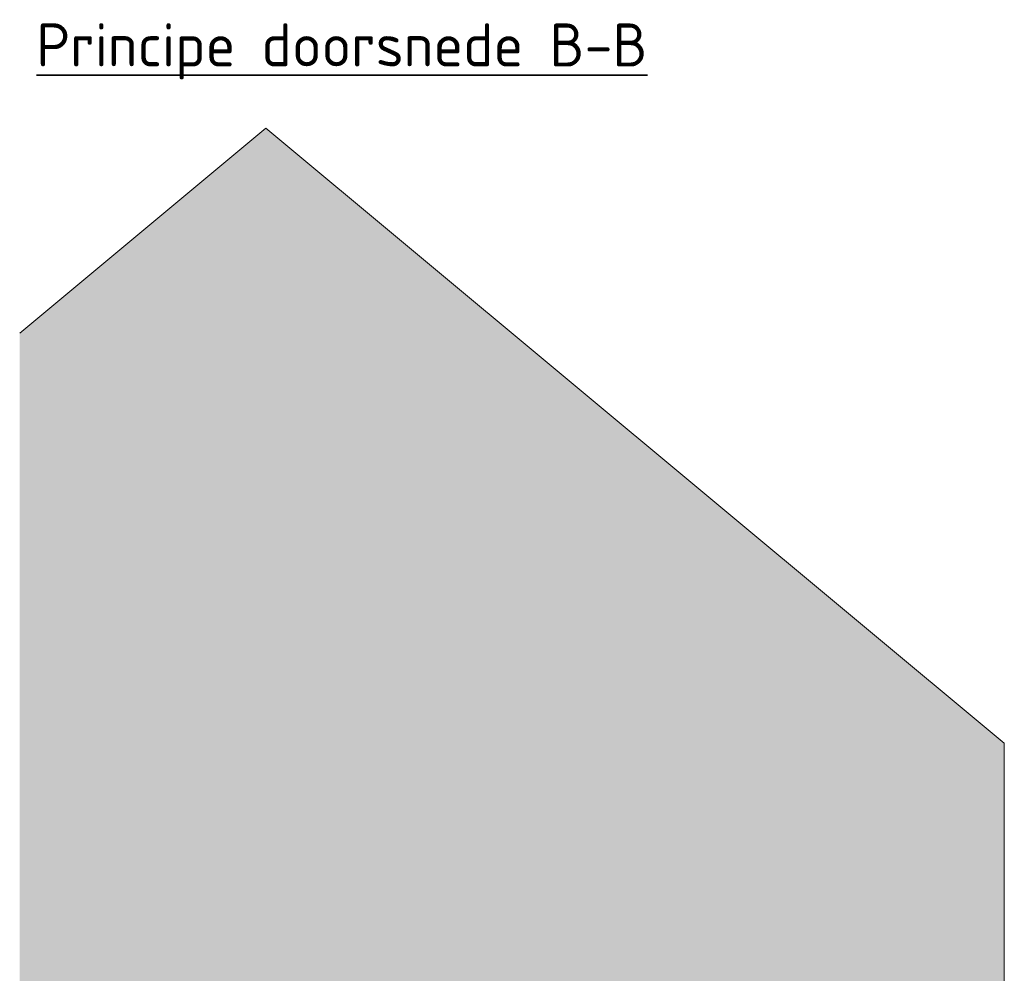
# Model space of a CAD drawing. Header units: metres. Extents: x 104013 to 108981, y 427946 to 428479.
# Tile 324 of 330: x 108948.96 to 108956.96, y 428299.84 to 428307.59. Entities that reach past the tile are written whole.
import ezdxf

# ---------------------------------------------------------------- set-up
doc = ezdxf.new("R2010")
doc.units = ezdxf.units.M
doc.layers.add('N-WE-OG-BEBOUWING_WONINGBOUW-GD', color=7, linetype='Continuous', lineweight=18)
doc.layers.add('X-XX-AL-T35', color=7, linetype='Continuous', lineweight=35)
doc.layers.add('N-WE-VH-VERHARDING-AP_BEBOUWING', color=41, linetype='Continuous')
doc.styles.add('NLCS-ISO-M50-T35', font='NLCS-ISO.ttf', dxfattribs={"height": 0.175})

msp = doc.modelspace()

# ---------------------------------------------------------------- hatches: boundary and pattern name
at = {"layer": 'N-WE-VH-VERHARDING-AP_BEBOUWING'}
h = msp.add_hatch(color=256, dxfattribs=at)
h.dxf.hatch_style = 1
h.set_gradient(color1=(255, 255, 255), color2=(207, 207, 207))
h.paths.add_polyline_path([(108950.9602, 428306.7114), (108956.9602, 428301.7114), (108956.9602, 428295.7114), (108948.9602, 428295.7114), (108948.9602, 428305.0448)])

# ---------------------------------------------------------------- linework, layer by layer
at = {"layer": 'N-WE-OG-BEBOUWING_WONINGBOUW-GD'}
for points in [[(108950.9602, 428306.7114), (108948.9602, 428305.0448)], [(108950.9602, 428306.7114), (108956.9602, 428301.7114)], [(108956.9602, 428295.7114), (108956.9602, 428301.7114)]]:
    msp.add_lwpolyline(points, dxfattribs=at)

# ---------------------------------------------------------------- texts
at = {"layer": 'X-XX-AL-T35', "insert": (108949.096, 428307.5625), "char_height": 0.35, "width": 11.829288, "attachment_point": 1, "rotation": 359.99456, "style": 'NLCS-ISO-M50-T35'}
msp.add_mtext('{\\LPrincipe doorsnede B-B}', dxfattribs=at)

doc.saveas('drawing.dxf')
